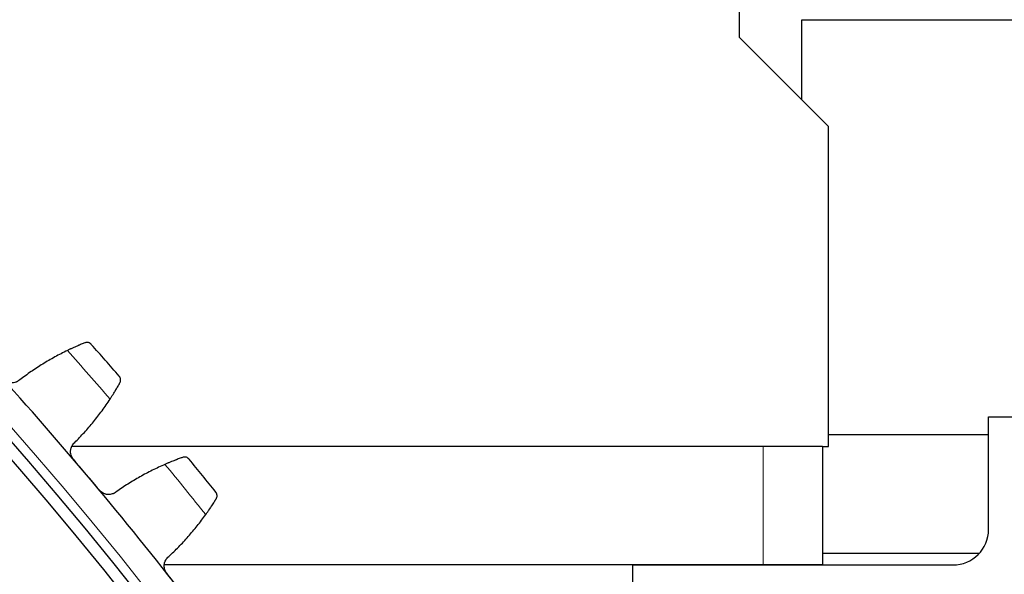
# Model space of a CAD drawing. Header units: inches. Extents: x 0 to 20790, y -12 to 14700.
# Tile 281 of 358: x 10364 to 10530, y 4938 to 5031. Entities that reach past the tile are written whole.
import ezdxf

# ---------------------------------------------------------------- set-up
doc = ezdxf.new("R2010")
doc.units = ezdxf.units.IN
doc.layers.add('1', color=7, linetype='Continuous', true_color=0xffffff)
doc.layers.add('254', color=7, linetype='Continuous', true_color=0xffffff)
doc.styles.add('latin_extended', font='simplex.shx')
doc.dimstyles.get("Standard").update_dxf_attribs({"dimtxt": 0.18, "dimasz": 0.18, "dimexe": 0.18, "dimexo": 0.0625, "dimgap": 0.09, "dimtad": 0, "dimtih": 1, "dimtoh": 1, "dimdec": 4, "dimzin": 0, "dimdsep": 46, "dimtxsty": 'Standard', "dimcen": 0.09, "dimadec": 0, "dimazin": 0, "dimtfac": 1, "dimtdec": 4, "dimtofl": 0, "dimtmove": 0, "dimatfit": 3, "dimfxl": 1, "dimtolj": 1, "dimtzin": 0, "dimarcsym": 0})

# ---------------------------------------------------------------- blocks, each defined once
blk = doc.blocks.new('_U2')
at = {"layer": '254', "color": 3, "linetype": 'Continuous', "lineweight": 13, "transparency": 16777216}
for p, q in [((11273.39, 6877.26), (11933.67, 6877.26)), ((11898.67, 6754.76), (11898.67, 4676.76)), ((9935.39, 4554.26), (11933.67, 4554.26))]:
    blk.add_line(p, q, dxfattribs=at)
at = {"layer": '254', "color": 3, "transparency": 16777216}
for points in [[(11919.08, 6754.76), (11878.25, 6754.76), (11898.67, 6877.26)], [(11878.25, 4676.76), (11919.08, 4676.76), (11898.67, 4554.26)]]:
    blk.add_solid(points, dxfattribs=at)
at = {"layer": 'Defpoints', "color": 0, "transparency": 16777216}
for p in [(11238.39, 6877.26), (9900.39, 4554.26), (11898.67, 4554.26)]:
    blk.add_point(p, dxfattribs=at)
at = {"layer": '254', "color": 2, "lineweight": 13, "transparency": 16777216, "insert": (11714.92, 5499.92), "char_height": 122.5, "attachment_point": 1, "rotation": 90, "style": 'latin_extended'}
blk.add_mtext('\\A1;2323', dxfattribs=at)

msp = doc.modelspace()

# ---------------------------------------------------------------- linework, layer by layer
at = {"layer": '1', "color": 2, "linetype": 'Continuous', "lineweight": 25}
for p, q in [((10485.394, 5028.256), (10485.394, 5128.815)), ((10495.894, 5017.755), (10495.894, 5031.257)), ((10495.894, 5031.257), (10542.442, 5031.257)), ((10500.394, 5013.257), (10485.394, 5028.256)), ((10500.394, 4959.256), (10500.394, 5013.257)), ((10527.394, 4964.256), (10535.394, 4964.256)), ((10527.394, 4945.256), (10527.394, 4964.256)), ((10500.395, 4961.257), (10527.394, 4961.257)), ((10489.394, 4959.256), (10372.758, 4959.256)), ((10499.394, 4959.256), (10489.394, 4959.256)), ((10499.394, 4959.256), (10499.394, 4939.256)), ((10499.394, 4959.256), (10500.394, 4959.256)), ((10499.394, 4941.257), (10525.866, 4941.257)), ((10499.394, 4939.256), (10388.35, 4939.256)), ((10489.394, 4939.256), (10388.35, 4939.256)), ((10467.394, 4931.256), (10467.394, 4939.256)), ((10467.394, 4939.256), (10521.394, 4939.256)), ((10499.394, 4939.257), (10521.418, 4939.257))]:
    msp.add_line(p, q, dxfattribs=at)
at = {"layer": '1', "color": 110, "linetype": 'Continuous', "lineweight": 13}
msp.add_line((10489.394, 4959.256), (10489.394, 4939.256), dxfattribs=at)
msp.add_circle((9900.394, 4554.257), 616.6, dxfattribs=at)
at = {"layer": '1', "color": 2, "linetype": 'Continuous', "lineweight": 25}
for radius in [615, 613]:
    msp.add_circle((9900.394, 4554.257), radius, dxfattribs=at)
at = {"layer": '1', "color": 110, "linetype": 'Continuous', "lineweight": 13}
for start, end in [(40.779525, 41.768246), (38.486531, 39.475252)]:
    msp.add_arc((9900.394, 4554.257), 632.294, start, end, dxfattribs=at)
at = {"layer": '1', "color": 2, "linetype": 'Continuous', "lineweight": 25}
for centre, radius, start, end in [((9900.394, 4554.257), 636, 40.95296, 41.594811), ((9900.394, 4554.257), 621, 40.127389, 42.420382), ((9900.394, 4554.257), 636, 38.659966, 39.301817), ((9900.394, 4554.257), 621, 37.834395, 40.127389), ((10521.394, 4945.256), 14, 270, 0), ((10521.394, 4945.256), 6, 270, 0)]:
    msp.add_arc(centre, radius, start, end, dxfattribs=at)
for points, knots in [([(10374.911, 4976.734), (10374.828, 4976.701), (10374.74, 4976.665), (10374.551, 4976.588), (10374.351, 4976.505), (10374.129, 4976.412), (10373.983, 4976.349), (10373.954, 4976.337), (10373.894, 4976.311), (10373.864, 4976.298), (10373.772, 4976.259), (10373.711, 4976.232), (10373.522, 4976.15), (10373.393, 4976.093), (10373.129, 4975.974), (10372.993, 4975.913), (10372.785, 4975.817), (10372.715, 4975.785), (10372.608, 4975.735), (10372.573, 4975.718), (10372.501, 4975.685), (10372.465, 4975.668), (10372.283, 4975.582), (10372.136, 4975.512), (10371.988, 4975.44)], [0, 0, 0, 0, 0.125, 0.125, 0.25, 0.375, 0.375, 0.40625, 0.40625, 0.4375, 0.4375, 0.5, 0.5, 0.625, 0.625, 0.75, 0.75, 0.8125, 0.8125, 0.84375, 0.84375, 0.875, 0.875, 1, 1, 1, 1]), ([(10376.032, 4976.47), (10376.031, 4976.472), (10376.03, 4976.473), (10376.028, 4976.475), (10376.027, 4976.476), (10376.024, 4976.479), (10376.018, 4976.486), (10376.004, 4976.501), (10375.975, 4976.531), (10375.948, 4976.554), (10375.894, 4976.6), (10375.856, 4976.628), (10375.735, 4976.704), (10375.646, 4976.744), (10375.503, 4976.784), (10375.453, 4976.794), (10375.377, 4976.803), (10375.351, 4976.805), (10375.298, 4976.807), (10375.271, 4976.807), (10375.19, 4976.804), (10375.135, 4976.797), (10375.023, 4976.774), (10374.967, 4976.757), (10374.911, 4976.734)], [0, 0, 0, 0, 0.0039062, 0.0039062, 0.0078125, 0.0078125, 0.015625, 0.03125, 0.0625, 0.125, 0.125, 0.25, 0.25, 0.5, 0.5, 0.625, 0.625, 0.6875, 0.6875, 0.75, 0.75, 0.875, 0.875, 1, 1, 1, 1]), ([(10363.957, 4970.485), (10363.861, 4970.399), (10363.758, 4970.323), (10363.594, 4970.225), (10363.538, 4970.195), (10363.451, 4970.154), (10363.421, 4970.14), (10363.362, 4970.116), (10363.331, 4970.104), (10363.18, 4970.049), (10363.056, 4970.017), (10362.865, 4969.987), (10362.801, 4969.98), (10362.703, 4969.975), (10362.67, 4969.974), (10362.605, 4969.973), (10362.572, 4969.974), (10362.41, 4969.98), (10362.281, 4969.998), (10362.122, 4970.036), (10362.091, 4970.045), (10362.027, 4970.063), (10361.996, 4970.073), (10361.902, 4970.106), (10361.841, 4970.13), (10361.663, 4970.213), (10361.549, 4970.279), (10361.415, 4970.377), (10361.388, 4970.398), (10361.336, 4970.44), (10361.311, 4970.461), (10361.237, 4970.528), (10361.189, 4970.575), (10361.144, 4970.624)], [0, 0, 0, 0, 0.125, 0.125, 0.1875, 0.1875, 0.21875, 0.21875, 0.25, 0.25, 0.375, 0.375, 0.4375, 0.4375, 0.46875, 0.46875, 0.5, 0.5, 0.625, 0.625, 0.65625, 0.65625, 0.6875, 0.6875, 0.75, 0.75, 0.875, 0.875, 0.90625, 0.90625, 0.9375, 0.9375, 1, 1, 1, 1]), ([(10379.185, 4967.239), (10379.276, 4967.378), (10379.364, 4967.513), (10379.536, 4967.781), (10379.703, 4968.043), (10379.86, 4968.297), (10379.975, 4968.483), (10380.012, 4968.545), (10380.068, 4968.636), (10380.086, 4968.666), (10380.122, 4968.726), (10380.14, 4968.756), (10380.229, 4968.903), (10380.363, 4969.129), (10380.485, 4969.336), (10380.6, 4969.535), (10380.655, 4969.629), (10380.719, 4969.741), (10380.731, 4969.763), (10380.756, 4969.807), (10380.792, 4969.871), (10380.826, 4969.931), (10380.848, 4969.97)], [0, 0, 0, 0, 0.125, 0.125, 0.25, 0.375, 0.375, 0.4375, 0.4375, 0.46875, 0.46875, 0.5, 0.5, 0.625, 0.75, 0.75, 0.875, 0.875, 0.90625, 0.90625, 0.9375, 1, 1, 1, 1]), ([(10380.848, 4969.97), (10380.878, 4970.023), (10380.902, 4970.076), (10380.939, 4970.183), (10380.953, 4970.236), (10380.971, 4970.341), (10380.976, 4970.393), (10380.977, 4970.496), (10380.974, 4970.547), (10380.96, 4970.647), (10380.95, 4970.695), (10380.922, 4970.788), (10380.906, 4970.834), (10380.866, 4970.921), (10380.843, 4970.962), (10380.804, 4971.022), (10380.784, 4971.051), (10380.758, 4971.084), (10380.745, 4971.1), (10380.74, 4971.107), (10380.736, 4971.111), (10380.734, 4971.114), (10380.732, 4971.116)], [0, 0, 0, 0, 0.125, 0.125, 0.25, 0.25, 0.375, 0.375, 0.5, 0.5, 0.625, 0.625, 0.75, 0.75, 0.875, 0.875, 0.9375, 0.96875, 0.984375, 0.9921875, 0.9921875, 1, 1, 1, 1]), ([(10373.004, 4957.112), (10372.961, 4957.163), (10372.881, 4957.269), (10372.777, 4957.437), (10372.72, 4957.556), (10372.681, 4957.647), (10372.668, 4957.678), (10372.645, 4957.74), (10372.635, 4957.772), (10372.585, 4957.929), (10372.559, 4958.057), (10372.541, 4958.22), (10372.539, 4958.252), (10372.536, 4958.302), (10372.535, 4958.318), (10372.534, 4958.351), (10372.532, 4958.433), (10372.538, 4958.579), (10372.556, 4958.707), (10372.58, 4958.834), (10372.595, 4958.898), (10372.649, 4959.085), (10372.697, 4959.204), (10372.785, 4959.375), (10372.817, 4959.43), (10372.87, 4959.512), (10372.888, 4959.538), (10372.925, 4959.591), (10372.945, 4959.617), (10373.044, 4959.743), (10373.133, 4959.835), (10373.231, 4959.919)], [0, 0, 0, 0, 0.0625, 0.125, 0.1875, 0.1875, 0.21875, 0.21875, 0.25, 0.25, 0.375, 0.375, 0.40625, 0.40625, 0.421875, 0.421875, 0.4375, 0.5, 0.5625, 0.5625, 0.625, 0.625, 0.75, 0.75, 0.8125, 0.8125, 0.84375, 0.84375, 0.875, 0.875, 1, 1, 1, 1]), ([(10391.434, 4957.411), (10391.35, 4957.381), (10391.26, 4957.349), (10391.069, 4957.279), (10390.866, 4957.204), (10390.64, 4957.12), (10390.492, 4957.063), (10390.462, 4957.052), (10390.401, 4957.029), (10390.37, 4957.017), (10390.278, 4956.981), (10390.215, 4956.957), (10390.023, 4956.882), (10389.892, 4956.83), (10389.623, 4956.723), (10389.485, 4956.667), (10389.273, 4956.579), (10389.202, 4956.55), (10389.093, 4956.504), (10389.057, 4956.489), (10388.984, 4956.458), (10388.947, 4956.443), (10388.763, 4956.365), (10388.613, 4956.3), (10388.461, 4956.234)], [0, 0, 0, 0, 0.125, 0.125, 0.25, 0.375, 0.375, 0.40625, 0.40625, 0.4375, 0.4375, 0.5, 0.5, 0.625, 0.625, 0.75, 0.75, 0.8125, 0.8125, 0.84375, 0.84375, 0.875, 0.875, 1, 1, 1, 1]), ([(10392.544, 4957.102), (10392.543, 4957.103), (10392.542, 4957.105), (10392.54, 4957.107), (10392.539, 4957.108), (10392.536, 4957.111), (10392.53, 4957.118), (10392.517, 4957.134), (10392.489, 4957.165), (10392.464, 4957.19), (10392.411, 4957.238), (10392.374, 4957.267), (10392.256, 4957.348), (10392.169, 4957.391), (10392.028, 4957.436), (10391.979, 4957.448), (10391.902, 4957.46), (10391.876, 4957.464), (10391.824, 4957.468), (10391.797, 4957.469), (10391.716, 4957.469), (10391.66, 4957.465), (10391.548, 4957.446), (10391.491, 4957.431), (10391.434, 4957.411)], [0, 0, 0, 0, 0.0039063, 0.0039063, 0.0078125, 0.0078125, 0.015625, 0.03125, 0.0625, 0.125, 0.125, 0.25, 0.25, 0.5, 0.5, 0.625, 0.625, 0.6875, 0.6875, 0.75, 0.75, 0.875, 0.875, 1, 1, 1, 1]), ([(10380.239, 4951.605), (10380.139, 4951.523), (10380.034, 4951.451), (10379.866, 4951.36), (10379.808, 4951.332), (10379.72, 4951.294), (10379.69, 4951.282), (10379.629, 4951.259), (10379.599, 4951.249), (10379.445, 4951.2), (10379.32, 4951.173), (10379.128, 4951.151), (10379.063, 4951.147), (10378.965, 4951.145), (10378.933, 4951.145), (10378.867, 4951.148), (10378.835, 4951.149), (10378.673, 4951.162), (10378.545, 4951.185), (10378.388, 4951.23), (10378.357, 4951.239), (10378.294, 4951.26), (10378.263, 4951.272), (10378.171, 4951.308), (10378.111, 4951.335), (10377.936, 4951.425), (10377.825, 4951.496), (10377.695, 4951.599), (10377.669, 4951.62), (10377.619, 4951.664), (10377.594, 4951.687), (10377.523, 4951.757), (10377.477, 4951.805), (10377.434, 4951.857)], [0, 0, 0, 0, 0.125, 0.125, 0.1875, 0.1875, 0.21875, 0.21875, 0.25, 0.25, 0.375, 0.375, 0.4375, 0.4375, 0.46875, 0.46875, 0.5, 0.5, 0.625, 0.625, 0.65625, 0.65625, 0.6875, 0.6875, 0.75, 0.75, 0.875, 0.875, 0.90625, 0.90625, 0.9375, 0.9375, 1, 1, 1, 1]), ([(10395.325, 4947.752), (10395.421, 4947.887), (10395.515, 4948.019), (10395.697, 4948.279), (10395.874, 4948.535), (10396.042, 4948.782), (10396.164, 4948.964), (10396.204, 4949.024), (10396.263, 4949.113), (10396.283, 4949.142), (10396.321, 4949.201), (10396.34, 4949.229), (10396.434, 4949.373), (10396.578, 4949.593), (10396.708, 4949.796), (10396.831, 4949.99), (10396.889, 4950.082), (10396.957, 4950.191), (10396.971, 4950.213), (10396.997, 4950.255), (10397.036, 4950.317), (10397.073, 4950.376), (10397.096, 4950.414)], [0, 0, 0, 0, 0.125, 0.125, 0.25, 0.375, 0.375, 0.4375, 0.4375, 0.46875, 0.46875, 0.5, 0.5, 0.625, 0.75, 0.75, 0.875, 0.875, 0.90625, 0.90625, 0.9375, 1, 1, 1, 1]), ([(10397.096, 4950.414), (10397.128, 4950.466), (10397.154, 4950.518), (10397.195, 4950.623), (10397.211, 4950.676), (10397.233, 4950.78), (10397.24, 4950.832), (10397.246, 4950.935), (10397.245, 4950.986), (10397.235, 4951.086), (10397.227, 4951.135), (10397.203, 4951.229), (10397.188, 4951.275), (10397.152, 4951.363), (10397.13, 4951.406), (10397.094, 4951.467), (10397.075, 4951.497), (10397.051, 4951.531), (10397.038, 4951.548), (10397.033, 4951.555), (10397.029, 4951.559), (10397.027, 4951.562), (10397.026, 4951.564)], [0, 0, 0, 0, 0.125, 0.125, 0.25, 0.25, 0.375, 0.375, 0.5, 0.5, 0.625, 0.625, 0.75, 0.75, 0.875, 0.875, 0.9375, 0.96875, 0.984375, 0.9921875, 0.9921875, 1, 1, 1, 1]), ([(10388.744, 4937.881), (10388.703, 4937.933), (10388.627, 4938.042), (10388.53, 4938.214), (10388.477, 4938.335), (10388.442, 4938.428), (10388.431, 4938.46), (10388.41, 4938.523), (10388.401, 4938.554), (10388.358, 4938.713), (10388.337, 4938.842), (10388.326, 4939.006), (10388.324, 4939.039), (10388.323, 4939.088), (10388.323, 4939.104), (10388.324, 4939.137), (10388.325, 4939.219), (10388.337, 4939.365), (10388.36, 4939.492), (10388.389, 4939.618), (10388.406, 4939.681), (10388.468, 4939.866), (10388.521, 4939.984), (10388.616, 4940.15), (10388.65, 4940.205), (10388.705, 4940.283), (10388.725, 4940.309), (10388.764, 4940.36), (10388.785, 4940.385), (10388.889, 4940.507), (10388.982, 4940.596), (10389.083, 4940.676)], [0, 0, 0, 0, 0.0625, 0.125, 0.1875, 0.1875, 0.21875, 0.21875, 0.25, 0.25, 0.375, 0.375, 0.40625, 0.40625, 0.421875, 0.421875, 0.4375, 0.5, 0.5625, 0.5625, 0.625, 0.625, 0.75, 0.75, 0.8125, 0.8125, 0.84375, 0.84375, 0.875, 0.875, 1, 1, 1, 1])]:
    msp.add_open_spline(points, degree=3, knots=knots, dxfattribs=at)
for points in [[(10371.988, 4975.44), (10371.276, 4975.095), (10369.873, 4974.37), (10367.833, 4973.182), (10365.858, 4971.893), (10364.583, 4970.966), (10363.957, 4970.485)], [(10373.231, 4959.919), (10373.789, 4960.478), (10374.873, 4961.621), (10376.408, 4963.413), (10377.85, 4965.281), (10378.751, 4966.578), (10379.185, 4967.239)], [(10375.219, 4954.484), (10374.481, 4955.36), (10373.742, 4956.236), (10373.004, 4957.112)], [(10388.461, 4956.234), (10387.736, 4955.918), (10386.306, 4955.25), (10384.22, 4954.144), (10382.194, 4952.935), (10380.884, 4952.06), (10380.239, 4951.605)], [(10377.434, 4951.857), (10376.696, 4952.732), (10375.957, 4953.608), (10375.219, 4954.484)], [(10389.083, 4940.676), (10389.662, 4941.212), (10390.792, 4942.311), (10392.397, 4944.04), (10393.913, 4945.849), (10394.865, 4947.109), (10395.325, 4947.752)], [(10390.852, 4935.166), (10390.149, 4936.071), (10389.446, 4936.976), (10388.744, 4937.881)]]:
    msp.add_open_spline(points, degree=3, dxfattribs=at)

# ---------------------------------------------------------------- dimensions: what is measured, and where the dimension line sits
at = {"layer": '254', "color": 2, "linetype": 'Continuous', "lineweight": 13}
dim = msp.add_linear_dim(base=(11898.668, 4554.257), p1=(11238.394, 6877.257), p2=(9900.394, 4554.257), angle=90, dimstyle='Standard', override={"dimscale": 35, "dimtxt": 3.5, "dimasz": 3.5, "dimexe": 1, "dimexo": 1, "dimgap": 1.75, "dimtad": 1, "dimtih": 0, "dimtoh": 0, "dimdec": 2, "dimlfac": 1, "dimzin": 8, "dimdsep": 46, "dimlunit": 2, "dimtxsty": 'latin_extended', "dimsah": 1, "dimse1": 0, "dimse2": 0, "dimsd1": 0, "dimsd2": 0, "dimclrd": 3, "dimclre": 3, "dimclrt": 2, "dimtol": 0, "dimtm": -0.1, "dimtfac": 0.714286, "dimtdec": 3, "dimtofl": 1, "dimtmove": 0, "dimtzin": 8, "dimlwd": 13, "dimlwe": 13}, dxfattribs=at)
dim.commit()
dim.dimension.update_dxf_attribs({"geometry": '_U2', "text_midpoint": (11898.668, 5715.757), "dimtype": 160})

doc.saveas('drawing.dxf')
